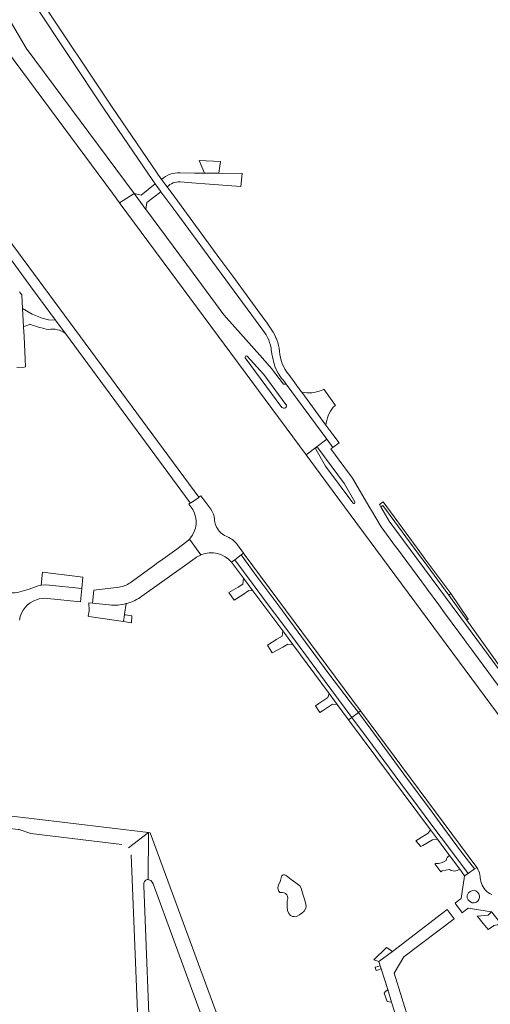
# Model space of a CAD drawing. Header units: metres. Extents: x 166325 to 190320, y 381923 to 404576.
# Tile 577 of 656: x 171427 to 171618, y 394867 to 395266. Entities that reach past the tile are written whole.
import ezdxf

# ---------------------------------------------------------------- set-up
doc = ezdxf.new("R2010")
doc.units = ezdxf.units.M
for name, color, linetype, lineweight in [('B-WE-OG-WATER_MEER-GV', 8, 'Continuous', 18), ('B-WE-VH-VERHARDING_ASFALT-GV', 8, 'Continuous', 18), ('B-WE-VH-VERHARDING_BETON-GV', 8, 'Continuous', 18), ('B-WE-VH-VERHARDING_BETONSTRAATSTEEN-GV', 8, 'Continuous', 18), ('B-WE-VH-VERHARDING_STRAATBAKSTEEN-GV', 8, 'Continuous', 18)]:
    doc.layers.add(name, color=color, linetype=linetype, lineweight=lineweight)

msp = doc.modelspace()

# ---------------------------------------------------------------- linework, layer by layer
at = {"layer": 'B-WE-OG-WATER_MEER-GV', "flags": 128}
msp.add_lwpolyline([(171533.346, 394918.369), (171533.109, 394917.31), (171532.743, 394916.498), (171532.239, 394915.553), (171531.956, 394914.372), (171532.227, 394913.13), (171532.866, 394912.54), (171533.814, 394912.54), (171534.589, 394912.405), (171535.118, 394912.097), (171535.586, 394911.529), (171535.869, 394911.012), (171535.992, 394910.066), (171535.798, 394909.013), (171535.798, 394907.965), (171535.81, 394906.731), (171535.948, 394905.234), (171536.417, 394904.037), (171537.125, 394903.169), (171537.885, 394902.758), (171538.658, 394902.758), (171539.805, 394902.932), (171540.777, 394903.43), (171541.761, 394904.078), (171542.598, 394904.925), (171543.355, 394906.12), (171543.428, 394906.837), (171543.333, 394907.771), (171542.814, 394909.843), (171542.32, 394911.413), (171541.424, 394914.217), (171540.875, 394915.119), (171539.309, 394916.329), (171537.354, 394917.69), (171536.102, 394918.766), (171535.374, 394919.306), (171534.831, 394919.572), (171534.267, 394919.572), (171533.91, 394919.442), (171533.584, 394919.241), (171533.449, 394918.948)], close=True, dxfattribs=at)
at = {"layer": 'B-WE-VH-VERHARDING_ASFALT-GV', "flags": 128}
for points in [[(171473.802, 395195.569), (171430.156, 395254.419), (171417.034, 395276.668), (171410.126, 395286.167), (171397.351, 395302.286), (171394.424, 395300.1), (171389.906, 395296.726), (171396.649, 395287.744), (171416.565, 395260.974), (171465.027, 395195.657), (171467.886, 395191.797)], [(171496.549, 395070.266), (171496.623, 395070.152), (171500.025, 395072.52), (171499.967, 395072.622), (171372.516, 395245.194), (171368.509, 395250.62), (171357.915, 395264.808), (171354.625, 395262.363), (171368.973, 395243.01), (171410.034, 395187.625), (171415.334, 395180.48), (171431.324, 395158.723), (171432.064, 395157.716), (171441.957, 395144.256), (171443.897, 395141.685), (171446.032, 395138.855)], [(171478.816, 395188.798), (171478.622, 395189.06), (171475.267, 395193.593), (171473.802, 395195.569), (171467.886, 395191.797), (171468.161, 395191.426), (171488.263, 395164.284), (171543.464, 395089.67), (171551.78, 395096.031), (171535.396, 395118.351), (171534.312, 395118.417), (171529.482, 395124.732), (171525.795, 395128.871), (171510.186, 395146.391), (171497.722, 395163.25)]]:
    msp.add_lwpolyline(points, close=True, dxfattribs=at)
for points in [[(171532.695, 395131.696), (171532.524, 395132.881), (171532.275, 395134.053), (171531.948, 395135.205), (171531.545, 395136.332), (171531.417, 395136.647), (171531.349, 395136.813), (171530.755, 395138.142), (171530.089, 395139.438), (171529.354, 395140.694), (171528.55, 395141.909), (171527.681, 395143.077), (171523.955, 395148.224), (171513.793, 395162.026), (171508.537, 395169.166), (171490.231, 395194.032), (171487.133, 395198.239), (171484.876, 395201.284), (171464.945, 395230.559), (171435.862, 395274.168)], [(171433.297, 395272.394), (171461.739, 395229.786), (171481.056, 395201.287), (171482.32, 395199.421), (171484.459, 395196.524), (171484.615, 395196.313), (171491.467, 395187.038), (171503.791, 395170.34), (171524.887, 395141.757), (171525.988, 395140.204), (171526.666, 395139.281), (171527.277, 395138.314), (171527.82, 395137.305), (171528.291, 395136.262), (171528.688, 395135.188), (171529.009, 395134.089), (171529.253, 395132.97), (171529.323, 395132.554), (171529.349, 395132.384), (171529.614, 395130.682), (171529.983, 395128.824), (171530.431, 395126.983), (171530.914, 395125.298), (171531.49, 395124.058), (171532.138, 395122.853), (171532.855, 395121.689), (171533.639, 395120.568), (171533.827, 395120.318), (171535.201, 395118.644), (171535.396, 395118.351), (171551.78, 395096.031), (171554.206, 395092.726)], [(171441.957, 395144.256), (171439.176, 395144.346), (171436.546, 395145.099), (171432.481, 395146.737), (171428.611, 395149.019), (171429.019, 395141.51), (171431.084, 395142.407), (171431.591, 395142.628)], [(171446.032, 395138.855), (171443.897, 395141.685), (171441.957, 395144.256)], [(171554.206, 395092.726), (171556.837, 395094.595), (171554.305, 395097.963), (171551.493, 395101.705), (171541.716, 395115.069), (171541.29, 395115.536), (171536.399, 395122.212)], [(171541.716, 395115.069), (171551.493, 395101.705)], [(171550.586, 395116.354), (171549.646, 395115.815)], [(171554.446, 395109.048), (171555.132, 395109.579), (171555.307, 395109.715), (171550.586, 395116.354)], [(171623.114, 394993.767), (171611.375, 395009.664), (171610.615, 395010.684), (171608.289, 395013.854), (171607.56, 395014.826), (171605.269, 395017.912), (171599.508, 395025.725), (171597.135, 395028.944), (171592.146, 395035.71), (171580.388, 395051.651), (171579.608, 395052.654), (171573.768, 395060.564), (171569.86, 395067.211), (171569.232, 395068.294), (171562.194, 395080.262), (171559.496, 395083.976), (171558.757, 395084.971), (171553.436, 395092.209), (171554.206, 395092.726), (171551.78, 395096.031), (171543.464, 395089.67), (171556.252, 395072.385), (171646.679, 394950.141)]]:
    msp.add_lwpolyline(points, dxfattribs=at)
at = {"layer": 'B-WE-VH-VERHARDING_ASFALT-GV'}
for points in [[(171431.591, 395142.628, 0.0486238), (171439.158, 395140.464)], [(171439.158, 395140.464, -0.2207162), (171446.032, 395138.855)], [(171536.399, 395122.212, -0.1539361), (171532.695, 395131.696)], [(171518.82, 395129.059, -0.8852153), (171519.643, 395129.716)], [(171549.646, 395115.815, -0.1399698), (171541.716, 395115.069)], [(171551.493, 395101.705, -0.1453039), (171554.446, 395109.048)]]:
    msp.add_lwpolyline(points, format="xyb", dxfattribs=at)
at = {"layer": 'B-WE-VH-VERHARDING_BETON-GV', "flags": 128}
for points in [[(171518.82, 395129.059), (171533.678, 395108.961)], [(171535.282, 395110.179), (171526.373, 395122.237), (171519.643, 395129.716)], [(171547.329, 395091.977), (171551.341, 395085.112), (171562.358, 395070.232)], [(171563.146, 395070.741), (171558.93, 395077.942), (171548.213, 395092.55)]]:
    msp.add_lwpolyline(points, dxfattribs=at)
at = {"layer": 'B-WE-VH-VERHARDING_BETON-GV'}
for points in [[(171533.678, 395108.961, 0.9886785), (171535.282, 395110.179)], [(171548.213, 395092.55, 0.9534009), (171547.329, 395091.977)], [(171562.358, 395070.232, 1.0753879), (171563.146, 395070.741)]]:
    msp.add_lwpolyline(points, format="xyb", dxfattribs=at)
at = {"layer": 'B-WE-VH-VERHARDING_BETONSTRAATSTEEN-GV', "flags": 128}
for points in [[(171508.753, 395208.492), (171500.17, 395208.872), (171502.27, 395203.829), (171508.053, 395203.759)], [(171484.615, 395196.313), (171484.459, 395196.524), (171482.32, 395199.421), (171476.695, 395194.889), (171473.802, 395195.569), (171475.267, 395193.593), (171478.622, 395189.06), (171478.961, 395191.987)], [(171590.915, 395048.437), (171586.859, 395053.911), (171574.619, 395070.637), (171573.182, 395069.666), (171573.323, 395069.428), (171573.747, 395068.71), (171574.5, 395069.195), (171590.144, 395047.92), (171590.777, 395047.059), (171601.189, 395032.899), (171601.975, 395033.508), (171591.532, 395047.604)], [(171573.747, 395068.71), (171577.061, 395062.812), (171608.316, 395020.557), (171647.314, 394967.989), (171662.375, 394947.378), (171714.325, 394877.224), (171744.14, 394836.896), (171761.151, 394817.165), (171769.136, 394806.345), (171770.047, 394805.053), (171770.555, 394805.44), (171761.38, 394817.6), (171706.02, 394891.12), (171647.97, 394969.617), (171646.959, 394968.887), (171608.498, 395022.752), (171605.068, 395027.624), (171601.189, 395032.899), (171590.777, 395047.059), (171590.144, 395047.92), (171574.5, 395069.195)], [(171556.083, 394988.644), (171560.668, 394982.47), (171561.965, 394983.42), (171551.172, 394997.939), (171539.173, 395014.227), (171533.596, 395021.654), (171527.696, 395029.533), (171522.003, 395037.261), (171514.561, 395047.222), (171513.302, 395046.251), (171515.285, 395043.568), (171518.113, 395039.743), (171521.941, 395034.596), (171533.984, 395018.393), (171538.026, 395012.948), (171552.764, 394993.114)], [(171561.965, 394983.42), (171564.592, 394985.373), (171561.307, 394989.733), (171552.619, 395001.087), (171544.739, 395011.784), (171532.395, 395028.56), (171523.531, 395040.428), (171517.098, 395049.177), (171514.561, 395047.222), (171522.003, 395037.261), (171527.696, 395029.533), (171533.596, 395021.654), (171539.173, 395014.227), (171551.172, 394997.939)], [(171565.498, 394986.046), (171518.387, 395049.491), (171518.066, 395049.923), (171517.098, 395049.177), (171523.531, 395040.428), (171532.395, 395028.56), (171544.739, 395011.784), (171552.619, 395001.087), (171561.307, 394989.733), (171564.592, 394985.373)], [(171453.106, 395040.142), (171436.674, 395042.178), (171436.174, 395036.907), (171437.851, 395037.064), (171439.535, 395037.003), (171452.7, 395035.661)], [(171518.113, 395039.743), (171517.787, 395037.339), (171515.989, 395036.127), (171512.207, 395033.918), (171514.354, 395030.886), (171517.976, 395033.179), (171520.273, 395034.729), (171521.941, 395034.596)], [(171601.975, 395033.508), (171601.189, 395032.899), (171605.068, 395027.624), (171608.498, 395022.752), (171609.063, 395023.144)], [(171472.926, 395024.553), (171470.327, 395024.913), (171469.943, 395024.989), (171469.507, 395022.203), (171472.729, 395021.714)], [(171533.984, 395018.393), (171533.728, 395016.316), (171531.587, 395015.117), (171527.755, 395012.603), (171529.765, 395009.521), (171534.007, 395011.829), (171536.04, 395013.017), (171538.026, 395012.948)], [(171552.764, 394993.114), (171552.24, 394991.425), (171548.658, 394989.047), (171547.261, 394988.049), (171548.95, 394985.385), (171550.147, 394986.119), (171550.5, 394986.335), (171554.104, 394988.776), (171556.083, 394988.644)], [(171601.498, 394927.5), (171605.626, 394921.962), (171607.627, 394919.275), (171608.996, 394920.212), (171601.471, 394930.341), (171594.781, 394939.234), (171588.594, 394947.544), (171581.838, 394956.687), (171570.331, 394972.204), (171561.965, 394983.42), (171560.668, 394982.47), (171593.752, 394937.92), (171596.585, 394934.105)], [(171608.996, 394920.212), (171611.649, 394922.028), (171606.356, 394928.871), (171598.823, 394939.127), (171594.414, 394945), (171582.986, 394960.385), (171577.82, 394967.367), (171569.643, 394978.671), (171564.592, 394985.373), (171561.965, 394983.42), (171570.331, 394972.204), (171581.838, 394956.687), (171588.594, 394947.544), (171594.781, 394939.234), (171601.471, 394930.341)], [(171565.498, 394986.046), (171564.592, 394985.373), (171569.643, 394978.671), (171577.82, 394967.367), (171582.986, 394960.385), (171594.414, 394945), (171598.823, 394939.127), (171606.356, 394928.871), (171611.649, 394922.028), (171612.567, 394922.657)], [(171480.364, 394936.681), (171479.594, 394936.783), (171479.553, 394917.679), (171479.823, 394917.674), (171480.546, 394917.349), (171481.17, 394916.718), (171481.553, 394915.93), (171507.04, 394846.351), (171511.101, 394835.779), (171517.01, 394836.851)], [(171593.752, 394937.92), (171592.857, 394936.518), (171588.923, 394934.122), (171587.813, 394933.461), (171589.951, 394931.084), (171590.723, 394931.547), (171594.61, 394933.87), (171596.585, 394934.105)], [(171611.455, 394913.398), (171612.186, 394913.201), (171612.863, 394912.645), (171613.343, 394911.947), (171613.583, 394911.118), (171613.655, 394910.462), (171613.433, 394909.686), (171612.933, 394908.993), (171612.129, 394908.41), (171611.435, 394908.355), (171610.658, 394908.355), (171609.632, 394908.909), (171609.077, 394909.464), (171608.661, 394910.351), (171608.633, 394911.211), (171609.16, 394912.292), (171609.798, 394912.875), (171610.769, 394913.291)], [(171613.655, 394910.462), (171613.583, 394911.118), (171613.343, 394911.947), (171612.863, 394912.645), (171612.186, 394913.201), (171611.455, 394913.398), (171610.769, 394913.291), (171609.798, 394912.875), (171609.16, 394912.292), (171608.633, 394911.211), (171608.661, 394910.351), (171609.077, 394909.464), (171609.632, 394908.909), (171610.658, 394908.355), (171611.435, 394908.355), (171612.129, 394908.41), (171612.933, 394908.993), (171613.433, 394909.686)], [(171579.08, 394879.87), (171582.99, 394886.46), (171603.342, 394901.818), (171600.536, 394905.658), (171578.409, 394888.641), (171572.92, 394884.49), (171573.453, 394882.79), (171573.836, 394881.57), (171576.467, 394873.177), (171578.084, 394868.022), (171581.613, 394856.767), (171583.539, 394850.626), (171586.078, 394842.53), (171586.193, 394842.163), (171587.352, 394840.848), (171588.663, 394839.361), (171591.53, 394839.88)], [(171570.865, 394885.149), (171572.92, 394884.49), (171578.409, 394888.641), (171576.698, 394889.768), (171575.996, 394890.23)], [(171573.453, 394882.79), (171571.557, 394882.217), (171571.399, 394882.162), (171571.766, 394880.838), (171572.345, 394881.04), (171573.836, 394881.57)], [(171578.084, 394868.022), (171576.467, 394873.177), (171575.504, 394872.218), (171575.023, 394871.74), (171576.212, 394868.339)]]:
    msp.add_lwpolyline(points, close=True, dxfattribs=at)
at = {"layer": 'B-WE-VH-VERHARDING_BETONSTRAATSTEEN-GV'}
for points in [[(171492.397, 395203.929, 0.1955722), (171484.876, 395201.284)], [(171487.133, 395198.239, -0.2247255), (171492.438, 395200.235)], [(171497.523, 395067.566, -0.3216607), (171496.54, 395055.942)], [(171506.307, 395063.553, 0.1482952), (171504.866, 395067.712)], [(171506.445, 395062.556, -0.032174), (171506.307, 395063.553)], [(171509.439, 395057.699, -0.1791878), (171506.445, 395062.556)], [(171496.219, 395055.584, -0.0362927), (171495.156, 395054.607)], [(171496.54, 395055.942, -0.0101988), (171496.219, 395055.584)], [(171511.589, 395056.487, -0.0754836), (171509.439, 395057.699)], [(171515.612, 395053.229, 0.1531362), (171511.589, 395056.487)], [(171498.561, 395047.927, -0.0567695), (171500.704, 395049.153)], [(171500.854, 395049.217, -0.3232502), (171513.302, 395046.251)], [(171427.567, 395034.199, -0.1197968), (171423.485, 395033.95)], [(171472.185, 395037.913, -0.1270605), (171467.715, 395036.165)], [(171427.415, 395022.821, -0.2822673), (171434.322, 395031.059)], [(171470.866, 395029.54, 0.0885634), (171476.988, 395032.494)], [(171463.717, 395028.92, 0.0906364), (171470.646, 395029.48)], [(171601.498, 394927.5, 0.1939907), (171600.105, 394925.444)], [(171600.105, 394925.444, -0.1765296), (171595.896, 394924.215)], [(171601.439, 394921.838, 0.3420152), (171605.626, 394921.962)]]:
    msp.add_lwpolyline(points, format="xyb", dxfattribs=at)
at = {"layer": 'B-WE-VH-VERHARDING_BETONSTRAATSTEEN-GV', "flags": 128}
for points in [[(171492.438, 395200.235), (171497.117, 395199.948), (171504.363, 395199.391), (171516.951, 395198.423), (171517.618, 395203.668), (171508.206, 395203.757), (171508.053, 395203.759), (171502.27, 395203.829), (171498.463, 395203.864), (171498.233, 395203.866), (171492.397, 395203.929)], [(171484.876, 395201.284), (171487.133, 395198.239)], [(171426.266, 395125.036), (171429.32, 395125.26), (171429.79, 395125.36), (171429.233, 395137.724), (171429.019, 395141.51), (171428.611, 395149.019), (171428.308, 395154.555), (171427.799, 395155.227), (171427.382, 395155.777)], [(171499.967, 395072.622), (171500.025, 395072.52), (171496.623, 395070.152), (171496.549, 395070.266), (171495.909, 395069.797), (171497.523, 395067.566)], [(171504.866, 395067.712), (171500.794, 395073.191), (171499.967, 395072.622)], [(171495.156, 395054.607), (171491.062, 395051.58), (171490.155, 395050.91), (171485.432, 395047.494)], [(171500.704, 395049.153), (171500.779, 395049.185), (171500.854, 395049.217), (171496.219, 395055.584)], [(171496.219, 395055.584), (171500.854, 395049.217)], [(171513.302, 395046.251), (171514.561, 395047.222), (171517.098, 395049.177), (171518.066, 395049.923), (171515.612, 395053.229)], [(171485.432, 395047.494), (171482.927, 395045.683), (171482.075, 395045.066), (171472.185, 395037.913)], [(171476.988, 395032.494), (171494.254, 395044.81), (171498.561, 395047.927)], [(171452.139, 395030.193), (171452.7, 395035.661), (171439.535, 395037.003), (171437.851, 395037.064), (171436.174, 395036.907), (171434.992, 395036.661), (171433.838, 395036.307), (171431.26, 395035.338), (171427.567, 395034.199)], [(171467.715, 395036.165), (171457.555, 395034.94), (171456.972, 395029.667), (171463.717, 395028.92)], [(171434.322, 395031.059), (171435.428, 395031.373), (171436.562, 395031.562), (171437.651, 395031.64), (171438.743, 395031.603), (171452.139, 395030.193)], [(171463.717, 395028.92), (171456.972, 395029.667), (171455.497, 395029.83), (171455.564, 395026.521), (171455.275, 395024.363)], [(171455.275, 395024.363), (171455.542, 395024.322), (171469.507, 395022.203), (171469.943, 395024.989), (171469.972, 395025.175), (171470.646, 395029.48)], [(171470.646, 395029.48), (171470.756, 395029.51), (171470.866, 395029.54)], [(171432.223, 394942.454), (171423.239, 394943.502)], [(171422.44, 394938.579), (171426.908, 394938.004), (171427.239, 394937.961), (171431.969, 394936.346), (171468.827, 394931.963)], [(171471.512, 394930.595), (171479.594, 394936.783), (171432.223, 394942.454)], [(171480.67, 394840.81), (171480.536, 394841.64), (171480.55, 394842.48), (171477.738, 394915.175), (171477.752, 394916.304), (171478.039, 394916.951), (171478.555, 394917.423), (171479.101, 394917.688), (171479.553, 394917.679), (171479.594, 394936.783), (171471.512, 394930.595)], [(171472.672, 394927.799), (171475.815, 394847.411)], [(171605.626, 394921.962), (171601.498, 394927.5)], [(171595.896, 394924.215), (171595.532, 394924.023), (171597.975, 394920.85)], [(171618.696, 394911.615), (171617.982, 394911.973), (171617.307, 394912.4), (171616.679, 394912.893), (171616.103, 394913.446), (171615.585, 394914.054), (171615.13, 394914.711), (171614.744, 394915.41), (171614.429, 394916.144), (171614.189, 394916.905), (171614.027, 394917.687), (171613.943, 394918.482), (171613.923, 394918.801), (171613.814, 394919.601), (171613.628, 394920.387), (171613.364, 394921.15), (171613.027, 394921.884), (171612.618, 394922.58), (171612.567, 394922.657), (171611.649, 394922.028), (171608.996, 394920.212), (171607.627, 394919.275), (171607.43, 394918.108), (171606.651, 394912.907), (171606.204, 394909.987), (171606.057, 394909.879), (171605.303, 394909.324), (171603.785, 394908.157), (171604.096, 394907.737), (171606.378, 394904.644), (171606.631, 394904.301), (171607.942, 394905.29), (171608.944, 394906.039), (171609.09, 394906.148), (171618.494, 394904.674)], [(171597.975, 394920.85), (171598.482, 394921.211), (171598.503, 394921.226), (171601.439, 394921.838)]]:
    msp.add_lwpolyline(points, dxfattribs=at)
at = {"layer": 'B-WE-VH-VERHARDING_STRAATBAKSTEEN-GV', "flags": 128}
msp.add_lwpolyline([(171612.741, 394902.901), (171613.042, 394902.535), (171615.146, 394899.979), (171617.187, 394897.5), (171619.255, 394898.986), (171619.507, 394899.081), (171620.156, 394899.265), (171620.823, 394899.371), (171621.497, 394899.397), (171622.17, 394899.344), (171622.832, 394899.211), (171618.555, 394904.608), (171617.151, 394903.287)], close=True, dxfattribs=at)

doc.saveas('drawing.dxf')
